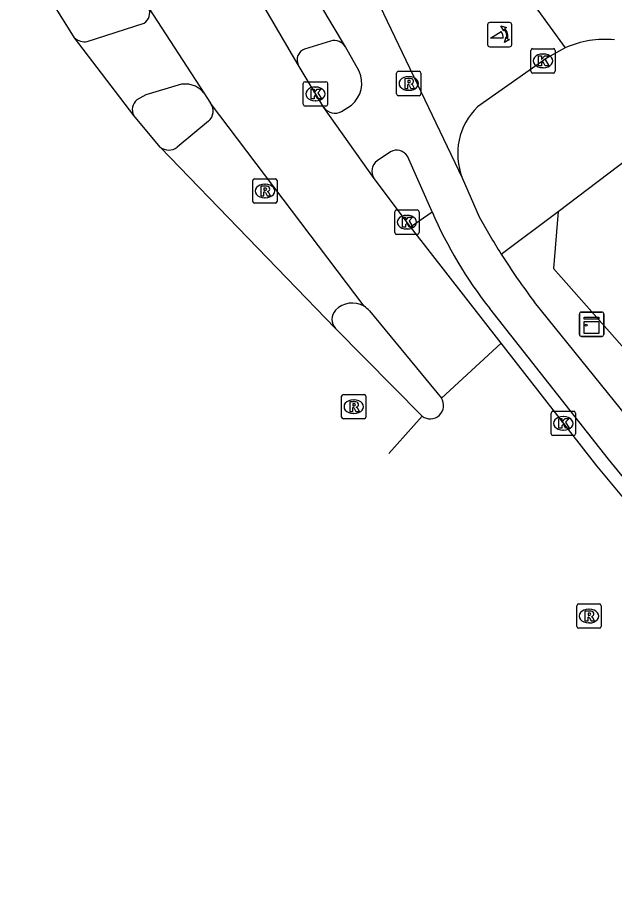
# Model space of a CAD drawing. Extents: x 160664 to 161506, y 382245 to 383288.
# Drawn here: x 160674.85 to 160699.36, y 383089.17 to 383125.25 of the extents above; entities that cross this region are included whole.
import ezdxf

# ---------------------------------------------------------------- set-up
doc = ezdxf.new("R2010")
doc.units = 0
for name, color, linetype in [('IMGEO_Fietspad_gesloten', 7, 'Continuous'), ('IMGEO_Fietspad_open', 7, 'Continuous'), ('IMGEO_Kast', 7, 'Continuous'), ('IMGEO_Kolk', 7, 'Continuous'), ('IMGEO_Pand', 7, 'Continuous'), ('IMGEO_Poller', 7, 'Continuous'), ('IMGEO_Rijbaan_lokaal_gesloten', 7, 'Continuous'), ('IMGEO_Rijbaan_lokaal_open', 7, 'Continuous'), ('IMGEO_Rioolput', 7, 'Continuous'), ('IMGEO_Verkeerseiland_gesloten', 7, 'Continuous'), ('IMGEO_Voetpad_gesloten', 7, 'Continuous'), ('IMGEO_Voetpad_open', 7, 'Continuous')]:
    doc.layers.add(name, color=color, linetype=linetype)

msp = doc.modelspace()

# ---------------------------------------------------------------- linework, layer by layer
at = {"layer": 'IMGEO_Fietspad_gesloten'}
for points in [[(160688.317, 383124.05), (160686.25, 383127.523)], [(160689.259, 383126.716), (160693.112, 383118.673)], [(160688.871, 383123.049), (160688.317, 383124.05)], [(160688.147, 383121.39), (160688.555, 383121.661)], [(160690.159, 383119.741), (160689.611, 383119.372)], [(160691.872, 383117.281), (160690.86, 383119.558)], [(160693.112, 383118.673), (160693.798, 383117.07)], [(160770.443, 383028.844), (160763.764, 383036.278), (160718.771, 383086.968), (160703.534, 383104.351), (160702.367, 383105.793), (160696.071, 383113.574)], [(160768.358, 383028.694), (160762.53, 383035.176), (160707.345, 383097.37), (160702.219, 383103.325), (160701.082, 383104.713), (160699.114, 383107.117), (160694.239, 383113.304)]]:
    msp.add_lwpolyline(points, dxfattribs=at)
for centre, radius, start, end in [((160687.834, 383122.555), 1.148, 308.8697, 25.4789), ((160687.89, 383121.92), 0.589, 218.2745, 295.876), ((160690.412, 383119.276), 0.53, 32.2225, 118.5158), ((160689.92, 383118.948), 0.524, 126.064, 214.5735), ((160708.013, 383124.195), 17.559, 203.1871, 218.3328), ((160720.82, 383132.173), 30.956, 209.2015, 212.494), ((160720.008, 383131.575), 29.95, 212.3626, 216.9429)]:
    msp.add_arc(centre, radius, start, end, dxfattribs=at)
at = {"layer": 'IMGEO_Fietspad_open'}
msp.add_lwpolyline([(160697.342, 383124.016), (160696.604, 383123.6), (160693.739, 383121.583)], dxfattribs=at)
msp.add_arc((160695.59, 383119.662), 2.668, 133.9306, 201.7509, dxfattribs=at)
at = {"layer": 'IMGEO_Kast'}
for p, q in [((160697.922, 383112.237), (160697.922, 383113.078)), ((160697.922, 383113.078), (160697.922, 383112.237)), ((160697.997, 383113.162), (160698.838, 383113.162)), ((160698.838, 383113.162), (160697.997, 383113.162)), ((160698.922, 383113.087), (160698.922, 383112.246)), ((160698.922, 383112.246), (160698.922, 383113.087)), ((160698.847, 383112.162), (160698.006, 383112.162)), ((160698.006, 383112.162), (160698.847, 383112.162))]:
    msp.add_line(p, q, dxfattribs=at)
for points in [[(160698.117, 383112.952), (160698.717, 383112.952), (160698.717, 383112.867), (160698.117, 383112.867), (160698.117, 383112.952)], [(160698.117, 383112.777), (160698.717, 383112.777), (160698.717, 383112.288), (160698.117, 383112.288), (160698.117, 383112.777)]]:
    msp.add_lwpolyline(points, dxfattribs=at)
msp.add_circle((160698.201, 383112.626), 0.0377, dxfattribs=at)
for centre, start, end in [((160698, 383113.084), 92.4484, 184.2845), ((160698, 383113.084), 92.4484, 184.2845), ((160698.844, 383113.084), 2.4484, 94.2845), ((160698.844, 383113.084), 2.4484, 94.2845), ((160698, 383112.24), 182.4484, 274.2845), ((160698, 383112.24), 182.4484, 274.2845), ((160698.844, 383112.24), 272.4484, 4.2845), ((160698.844, 383112.24), 272.4484, 4.2845)]:
    msp.add_arc(centre, 0.0779, start, end, dxfattribs=at)
at = {"layer": 'IMGEO_Kolk'}
for p, q in [((160695.926, 383123.05), (160695.926, 383123.902)), ((160696.001, 383123.976), (160696.853, 383123.976)), ((160696.927, 383123.902), (160696.927, 383123.05)), ((160696.414, 383123.756), (160696.439, 383123.756)), ((160696.437, 383123.196), (160696.412, 383123.196)), ((160696.853, 383122.976), (160696.001, 383122.976)), ((160686.581, 383121.694), (160686.581, 383122.546)), ((160686.656, 383122.62), (160687.508, 383122.62)), ((160687.582, 383122.546), (160687.582, 383121.694)), ((160687.069, 383122.4), (160687.094, 383122.4)), ((160687.092, 383121.84), (160687.067, 383121.84)), ((160687.508, 383121.62), (160686.656, 383121.62)), ((160690.334, 383116.427), (160690.334, 383117.279)), ((160690.409, 383117.353), (160691.261, 383117.353)), ((160690.822, 383117.133), (160690.847, 383117.133)), ((160691.335, 383117.279), (160691.335, 383116.427)), ((160691.261, 383116.353), (160690.409, 383116.353)), ((160690.845, 383116.573), (160690.82, 383116.573)), ((160696.761, 383108.166), (160696.761, 383109.018)), ((160696.836, 383109.092), (160697.688, 383109.092)), ((160697.249, 383108.872), (160697.274, 383108.872)), ((160697.762, 383109.018), (160697.762, 383108.166)), ((160697.688, 383108.092), (160696.836, 383108.092)), ((160697.272, 383108.312), (160697.247, 383108.312))]:
    msp.add_line(p, q, dxfattribs=at)
for points in [[(160695.926, 383123.05), (160695.926, 383123.902)], [(160696.001, 383123.976), (160696.853, 383123.976)], [(160696.927, 383123.902), (160696.927, 383123.05)], [(160696.247, 383123.676), (160696.37, 383123.676), (160696.37, 383123.525), (160696.5, 383123.676), (160696.664, 383123.676), (160696.518, 383123.525), (160696.671, 383123.276), (160696.519, 383123.276), (160696.434, 383123.44), (160696.37, 383123.373), (160696.37, 383123.276), (160696.247, 383123.276), (160696.247, 383123.676)], [(160696.853, 383122.976), (160696.001, 383122.976)], [(160686.581, 383121.694), (160686.581, 383122.546)], [(160686.656, 383122.62), (160687.508, 383122.62)], [(160687.582, 383122.546), (160687.582, 383121.694)], [(160686.902, 383122.32), (160687.025, 383122.32), (160687.025, 383122.169), (160687.155, 383122.32), (160687.319, 383122.32), (160687.173, 383122.169), (160687.326, 383121.92), (160687.174, 383121.92), (160687.089, 383122.084), (160687.025, 383122.017), (160687.025, 383121.92), (160686.902, 383121.92), (160686.902, 383122.32)], [(160687.508, 383121.62), (160686.656, 383121.62)], [(160690.334, 383116.427), (160690.334, 383117.279)], [(160690.409, 383117.353), (160691.261, 383117.353)], [(160690.655, 383117.053), (160690.778, 383117.053), (160690.778, 383116.902), (160690.908, 383117.053), (160691.072, 383117.053), (160690.926, 383116.902), (160691.079, 383116.653), (160690.927, 383116.653), (160690.842, 383116.817), (160690.778, 383116.75), (160690.778, 383116.653), (160690.655, 383116.653), (160690.655, 383117.053)], [(160691.335, 383117.279), (160691.335, 383116.427)], [(160691.261, 383116.353), (160690.409, 383116.353)], [(160696.761, 383108.166), (160696.761, 383109.018)], [(160696.836, 383109.092), (160697.688, 383109.092)], [(160697.082, 383108.792), (160697.205, 383108.792), (160697.205, 383108.641), (160697.335, 383108.792), (160697.499, 383108.792), (160697.353, 383108.641), (160697.506, 383108.392), (160697.354, 383108.392), (160697.269, 383108.556), (160697.205, 383108.489), (160697.205, 383108.392), (160697.082, 383108.392), (160697.082, 383108.792)], [(160697.762, 383109.018), (160697.762, 383108.166)], [(160697.688, 383108.092), (160696.836, 383108.092)]]:
    msp.add_lwpolyline(points, dxfattribs=at)
for centre, start, end in [((160696.003, 383123.9), 91.552, 178.448), ((160696.003, 383123.9), 91.552, 178.448), ((160696.851, 383123.9), 1.552, 88.448), ((160696.851, 383123.9), 1.552, 88.448), ((160696.003, 383123.052), 181.552, 268.448), ((160696.003, 383123.052), 181.552, 268.448), ((160696.851, 383123.052), 271.552, 358.448), ((160696.851, 383123.052), 271.552, 358.448), ((160686.658, 383122.544), 91.552, 178.448), ((160686.658, 383122.544), 91.552, 178.448), ((160687.506, 383122.544), 1.552, 88.448), ((160687.506, 383122.544), 1.552, 88.448), ((160686.658, 383121.696), 181.552, 268.448), ((160686.658, 383121.696), 181.552, 268.448), ((160687.506, 383121.696), 271.552, 358.448), ((160687.506, 383121.696), 271.552, 358.448), ((160690.411, 383117.277), 91.552, 178.448), ((160690.411, 383117.277), 91.552, 178.448), ((160691.259, 383117.277), 1.552, 88.448), ((160691.259, 383117.277), 1.552, 88.448), ((160690.411, 383116.429), 181.552, 268.448), ((160690.411, 383116.429), 181.552, 268.448), ((160691.259, 383116.429), 271.552, 358.448), ((160691.259, 383116.429), 271.552, 358.448), ((160696.838, 383109.016), 91.552, 178.448), ((160696.838, 383109.016), 91.552, 178.448), ((160697.686, 383109.016), 1.552, 88.448), ((160697.686, 383109.016), 1.552, 88.448), ((160696.838, 383108.168), 181.552, 268.448), ((160696.838, 383108.168), 181.552, 268.448), ((160697.686, 383108.168), 271.552, 358.448), ((160697.686, 383108.168), 271.552, 358.448)]:
    msp.add_arc(centre, 0.0765, start, end, dxfattribs=at)
for centre, major_axis, ratio, start_param, end_param in [((160696.413, 383123.476), (-0.387, 0.002), 0.722429, 4.712389, 7.853982), ((160696.438, 383123.476), (-0.39, 0.002), 0.717154, 1.570796, 4.712389), ((160687.068, 383122.12), (-0.387, 0.002), 0.722429, 4.712389, 7.853982), ((160687.093, 383122.12), (-0.39, 0.002), 0.717154, 1.570796, 4.712389), ((160690.821, 383116.853), (-0.387, 0.002), 0.722429, 4.712389, 7.853982), ((160690.846, 383116.853), (-0.39, 0.002), 0.717154, 1.570796, 4.712389), ((160697.248, 383108.592), (-0.387, 0.002), 0.722429, 4.712389, 7.853982), ((160697.273, 383108.592), (-0.39, 0.002), 0.717154, 1.570796, 4.712389)]:
    msp.add_ellipse(centre, major_axis=major_axis, ratio=ratio, start_param=start_param, end_param=end_param, dxfattribs=at)
at = {"layer": 'IMGEO_Pand'}
for points in [[(160697.047, 383117.288), (160700.335, 383119.781)], [(160697.047, 383117.288), (160696.863, 383114.947), (160703.85, 383107.038), (160707.523, 383102.879)]]:
    msp.add_lwpolyline(points, dxfattribs=at)
at = {"layer": 'IMGEO_Poller'}
for p, q in [((160695.052, 383125.048), (160694.244, 383125.048)), ((160695.052, 383125.048), (160694.244, 383125.048)), ((160694.15, 383124.953), (160694.15, 383124.146)), ((160694.15, 383124.953), (160694.15, 383124.146)), ((160695.146, 383124.146), (160695.146, 383124.953)), ((160695.146, 383124.146), (160695.146, 383124.953)), ((160694.244, 383124.051), (160695.052, 383124.051)), ((160694.244, 383124.051), (160695.052, 383124.051))]:
    msp.add_line(p, q, dxfattribs=at)
for points in [[(160694.785, 383124.404), (160694.272, 383124.404), (160694.702, 383124.679)], [(160694.829, 383124.777), (160694.817, 383124.704), (160694.692, 383124.909)], [(160694.692, 383124.909), (160694.923, 383124.843), (160694.852, 383124.811)], [(160694.845, 383124.232), (160694.911, 383124.463), (160694.941, 383124.395)], [(160694.977, 383124.368), (160695.049, 383124.357), (160694.845, 383124.232)]]:
    msp.add_lwpolyline(points, dxfattribs=at)
for centre, radius, start, end in [((160694.244, 383124.953), 0.0946, 90, 180), ((160694.244, 383124.953), 0.0946, 90, 180), ((160695.052, 383124.953), 0.0946, 0, 90), ((160695.052, 383124.953), 0.0946, 0, 90), ((160694.457, 383124.454), 0.332, 351.3247, 42.4854), ((160694.471, 383124.464), 0.476, 351.7527, 41.1691), ((160694.471, 383124.464), 0.516, 349.3569, 42.2912), ((160694.244, 383124.146), 0.0946, 180, 270), ((160694.244, 383124.146), 0.0946, 180, 270), ((160695.052, 383124.146), 0.0946, 270, 0), ((160695.052, 383124.146), 0.0946, 270, 0)]:
    msp.add_arc(centre, radius, start, end, dxfattribs=at)
at = {"layer": 'IMGEO_Rijbaan_lokaal_gesloten'}
for points in [[(160677.179, 383124.427), (160674.846, 383128.19)], [(160686.377, 383123.309), (160685.017, 383125.62), (160684.243, 383127.102)], [(160680.238, 383125.644), (160682.501, 383122.16)], [(160679.616, 383121.227), (160677.179, 383124.427)], [(160687.428, 383121.555), (160686.377, 383123.309)], [(160682.501, 383122.16), (160682.774, 383121.739)], [(160689.077, 383113.399), (160682.774, 383121.739)], [(160689.488, 383118.651), (160687.428, 383121.555)], [(160680.7, 383119.938), (160679.616, 383121.227)], [(160682.689, 383120.998), (160681.404, 383119.93)], [(160687.908, 383112.486), (160680.7, 383119.938)], [(160690.98, 383116.666), (160689.488, 383118.651)], [(160694.714, 383111.885), (160690.98, 383116.666)], [(160689.301, 383113.216), (160692.256, 383109.63)], [(160691.463, 383108.887), (160687.908, 383112.486)], [(160694.714, 383111.885), (160692.256, 383109.63)], [(160767.962, 383028.335), (160756.002, 383041.721), (160707.188, 383096.777), (160701.821, 383103.003), (160700.685, 383104.38), (160698.642, 383106.855), (160694.714, 383111.885)], [(160690.092, 383107.358), (160691.463, 383108.887)]]:
    msp.add_lwpolyline(points, dxfattribs=at)
for centre, radius, start, end in [((160682.336, 383121.414), 0.545, 310.3166, 36.5958), ((160681.057, 383120.386), 0.573, 231.4093, 307.2886), ((160688.594, 383112.576), 0.954, 59.6079, 135.8962), ((160688.309, 383112.862), 0.55, 136.649, 223.199), ((160688.592, 383112.576), 0.955, 42.0445, 59.4603), ((160691.792, 383109.331), 0.552, 233.4389, 32.8323)]:
    msp.add_arc(centre, radius, start, end, dxfattribs=at)
at = {"layer": 'IMGEO_Rijbaan_lokaal_open'}
msp.add_lwpolyline([(160694.878, 383127.414), (160697.342, 383124.016)], dxfattribs=at)
msp.add_arc((160698.989, 383120.232), 4.127, 84.8378, 113.5154, dxfattribs=at)
at = {"layer": 'IMGEO_Rioolput'}
for p, q in [((160690.412, 383122.12), (160690.412, 383122.972)), ((160690.487, 383123.046), (160691.339, 383123.046)), ((160690.9, 383122.826), (160690.925, 383122.826)), ((160691.413, 383122.972), (160691.413, 383122.12)), ((160690.923, 383122.266), (160690.898, 383122.266)), ((160691.339, 383122.046), (160690.487, 383122.046)), ((160684.506, 383117.707), (160684.506, 383118.559)), ((160684.581, 383118.633), (160685.433, 383118.633)), ((160685.507, 383118.559), (160685.507, 383117.707)), ((160684.994, 383118.413), (160685.019, 383118.413)), ((160685.017, 383117.853), (160684.992, 383117.853)), ((160685.433, 383117.633), (160684.581, 383117.633)), ((160688.153, 383108.853), (160688.153, 383109.705)), ((160688.228, 383109.779), (160689.08, 383109.779)), ((160688.641, 383109.559), (160688.666, 383109.559)), ((160689.154, 383109.705), (160689.154, 383108.853)), ((160689.08, 383108.779), (160688.228, 383108.779)), ((160688.664, 383108.999), (160688.639, 383108.999)), ((160697.889, 383101.18), (160698.741, 383101.18)), ((160697.814, 383100.254), (160697.814, 383101.106)), ((160698.302, 383100.96), (160698.327, 383100.96)), ((160698.815, 383101.106), (160698.815, 383100.254)), ((160698.741, 383100.18), (160697.889, 383100.18)), ((160698.325, 383100.4), (160698.3, 383100.4))]:
    msp.add_line(p, q, dxfattribs=at)
for points in [[(160690.412, 383122.12), (160690.412, 383122.972)], [(160690.487, 383123.046), (160691.339, 383123.046)], [(160691.413, 383122.972), (160691.413, 383122.12)], [(160691.001, 383122.744), (160690.749, 383122.746), (160690.749, 383122.346)], [(160690.749, 383122.346), (160690.873, 383122.346), (160690.873, 383122.508), (160690.884, 383122.508)], [(160690.927, 383122.665), (160690.873, 383122.665), (160690.873, 383122.584)], [(160690.873, 383122.584), (160690.925, 383122.584)], [(160690.931, 383122.479), (160691.002, 383122.346), (160691.142, 383122.346), (160691.077, 383122.472)], [(160691.339, 383122.046), (160690.487, 383122.046)], [(160684.506, 383117.707), (160684.506, 383118.559)], [(160684.581, 383118.633), (160685.433, 383118.633)], [(160685.507, 383118.559), (160685.507, 383117.707)], [(160685.095, 383118.331), (160684.843, 383118.333), (160684.843, 383117.933)], [(160685.021, 383118.252), (160684.967, 383118.252), (160684.967, 383118.171)], [(160684.967, 383118.171), (160685.019, 383118.171)], [(160684.843, 383117.933), (160684.967, 383117.933), (160684.967, 383118.095), (160684.978, 383118.095)], [(160685.025, 383118.066), (160685.096, 383117.933), (160685.236, 383117.933), (160685.171, 383118.059)], [(160685.433, 383117.633), (160684.581, 383117.633)], [(160688.153, 383108.853), (160688.153, 383109.705)], [(160688.228, 383109.779), (160689.08, 383109.779)], [(160688.742, 383109.477), (160688.49, 383109.479), (160688.49, 383109.079)], [(160689.154, 383109.705), (160689.154, 383108.853)], [(160688.49, 383109.079), (160688.614, 383109.079), (160688.614, 383109.241), (160688.625, 383109.241)], [(160688.668, 383109.398), (160688.614, 383109.398), (160688.614, 383109.317)], [(160688.614, 383109.317), (160688.666, 383109.317)], [(160688.672, 383109.212), (160688.743, 383109.079), (160688.883, 383109.079), (160688.818, 383109.205)], [(160689.08, 383108.779), (160688.228, 383108.779)], [(160697.889, 383101.18), (160698.741, 383101.18)], [(160697.814, 383100.254), (160697.814, 383101.106)], [(160698.403, 383100.878), (160698.151, 383100.88), (160698.151, 383100.48)], [(160698.815, 383101.106), (160698.815, 383100.254)], [(160698.151, 383100.48), (160698.275, 383100.48), (160698.275, 383100.642), (160698.286, 383100.642)], [(160698.329, 383100.799), (160698.275, 383100.799), (160698.275, 383100.718)], [(160698.275, 383100.718), (160698.327, 383100.718)], [(160698.333, 383100.613), (160698.404, 383100.48), (160698.544, 383100.48), (160698.479, 383100.606)], [(160698.741, 383100.18), (160697.889, 383100.18)]]:
    msp.add_lwpolyline(points, dxfattribs=at)
for centre, radius, start, end in [((160690.489, 383122.97), 0.0765, 91.552, 178.448), ((160690.489, 383122.97), 0.0765, 91.552, 178.448), ((160691.337, 383122.97), 0.0765, 1.552, 88.448), ((160691.337, 383122.97), 0.0765, 1.552, 88.448), ((160690.883, 383122.455), 0.0533, 26.0293, 88.6989), ((160690.909, 383122.773), 0.19, 274.7715, 282.9687), ((160690.933, 383122.569), 0.0964, 77.0061, 93.1865), ((160690.947, 383122.626), 0.0378, 276.6634, 79.6772), ((160691, 383122.634), 0.109, 350.3612, 89.416), ((160690.998, 383122.634), 0.112, 277.5842, 350.9817), ((160690.982, 383122.419), 0.108, 29.5134, 73.7905), ((160690.489, 383122.122), 0.0765, 181.552, 268.448), ((160690.489, 383122.122), 0.0765, 181.552, 268.448), ((160691.337, 383122.122), 0.0765, 271.552, 358.448), ((160691.337, 383122.122), 0.0765, 271.552, 358.448), ((160684.583, 383118.557), 0.0765, 91.552, 178.448), ((160684.583, 383118.557), 0.0765, 91.552, 178.448), ((160685.431, 383118.557), 0.0765, 1.552, 88.448), ((160685.431, 383118.557), 0.0765, 1.552, 88.448), ((160685.003, 383118.36), 0.19, 274.7715, 282.9687), ((160685.027, 383118.156), 0.0964, 77.0061, 93.1865), ((160685.041, 383118.213), 0.0378, 276.6634, 79.6772), ((160685.094, 383118.221), 0.109, 350.3612, 89.416), ((160685.092, 383118.221), 0.112, 277.5842, 350.9817), ((160684.977, 383118.042), 0.0533, 26.0293, 88.6989), ((160685.076, 383118.006), 0.108, 29.5134, 73.7905), ((160684.583, 383117.709), 0.0765, 181.552, 268.448), ((160684.583, 383117.709), 0.0765, 181.552, 268.448), ((160685.431, 383117.709), 0.0765, 271.552, 358.448), ((160685.431, 383117.709), 0.0765, 271.552, 358.448), ((160688.23, 383109.703), 0.0765, 91.552, 178.448), ((160688.23, 383109.703), 0.0765, 91.552, 178.448), ((160688.741, 383109.367), 0.109, 350.3612, 89.416), ((160689.078, 383109.703), 0.0765, 1.552, 88.448), ((160689.078, 383109.703), 0.0765, 1.552, 88.448), ((160688.624, 383109.188), 0.0533, 26.0293, 88.6989), ((160688.65, 383109.506), 0.19, 274.7715, 282.9687), ((160688.674, 383109.302), 0.0964, 77.0061, 93.1865), ((160688.688, 383109.359), 0.0378, 276.6634, 79.6772), ((160688.739, 383109.367), 0.112, 277.5842, 350.9817), ((160688.723, 383109.152), 0.108, 29.5134, 73.7905), ((160688.23, 383108.855), 0.0765, 181.552, 268.448), ((160688.23, 383108.855), 0.0765, 181.552, 268.448), ((160689.078, 383108.855), 0.0765, 271.552, 358.448), ((160689.078, 383108.855), 0.0765, 271.552, 358.448), ((160697.891, 383101.104), 0.0765, 91.552, 178.448), ((160697.891, 383101.104), 0.0765, 91.552, 178.448), ((160698.739, 383101.104), 0.0765, 1.552, 88.448), ((160698.739, 383101.104), 0.0765, 1.552, 88.448), ((160698.402, 383100.768), 0.109, 350.3612, 89.416), ((160698.285, 383100.589), 0.0533, 26.0293, 88.6989), ((160698.311, 383100.907), 0.19, 274.7715, 282.9687), ((160698.335, 383100.703), 0.0964, 77.0061, 93.1865), ((160698.349, 383100.76), 0.0378, 276.6634, 79.6772), ((160698.4, 383100.768), 0.112, 277.5842, 350.9817), ((160698.384, 383100.553), 0.108, 29.5134, 73.7905), ((160697.891, 383100.256), 0.0765, 181.552, 268.448), ((160697.891, 383100.256), 0.0765, 181.552, 268.448), ((160698.739, 383100.256), 0.0765, 271.552, 358.448), ((160698.739, 383100.256), 0.0765, 271.552, 358.448)]:
    msp.add_arc(centre, radius, start, end, dxfattribs=at)
for centre, major_axis, ratio, start_param, end_param in [((160690.899, 383122.546), (-0.387, 0.002), 0.722429, 4.712389, 7.853982), ((160690.924, 383122.546), (-0.39, 0.002), 0.717154, 1.570796, 4.712389), ((160684.993, 383118.133), (-0.387, 0.002), 0.722429, 4.712389, 7.853982), ((160685.018, 383118.133), (-0.39, 0.002), 0.717154, 1.570796, 4.712389), ((160688.64, 383109.279), (-0.387, 0.002), 0.722429, 4.712389, 7.853982), ((160688.665, 383109.279), (-0.39, 0.002), 0.717154, 1.570796, 4.712389), ((160698.301, 383100.68), (-0.387, 0.002), 0.722429, 4.712389, 7.853982), ((160698.326, 383100.68), (-0.39, 0.002), 0.717154, 1.570796, 4.712389)]:
    msp.add_ellipse(centre, major_axis=major_axis, ratio=ratio, start_param=start_param, end_param=end_param, dxfattribs=at)
at = {"layer": 'IMGEO_Verkeerseiland_gesloten'}
msp.add_lwpolyline([(160690.98, 383116.666), (160691.872, 383117.281)], dxfattribs=at)
at = {"layer": 'IMGEO_Voetpad_gesloten'}
for points in [[(160677.71, 383124.266), (160680.05, 383125.022)], [(160687.704, 383124.29), (160686.637, 383123.959)], [(160681.44, 383122.479), (160680.115, 383122.075), (160679.748, 383121.882)]]:
    msp.add_lwpolyline(points, dxfattribs=at)
for centre, radius, start, end in [((160679.736, 383125.456), 0.536, 305.8469, 20.5182), ((160677.6, 383124.861), 0.605, 225.8294, 280.4358), ((160687.85, 383123.76), 0.55, 31.8546, 105.383), ((160686.802, 383123.516), 0.473, 110.4654, 205.9317), ((160681.736, 383121.541), 0.984, 38.9889, 107.5433), ((160680.095, 383121.471), 0.538, 130.189, 207.023)]:
    msp.add_arc(centre, radius, start, end, dxfattribs=at)
at = {"layer": 'IMGEO_Voetpad_open'}
msp.add_lwpolyline([(160694.71, 383115.543), (160697.047, 383117.288)], dxfattribs=at)

doc.saveas('drawing.dxf')
